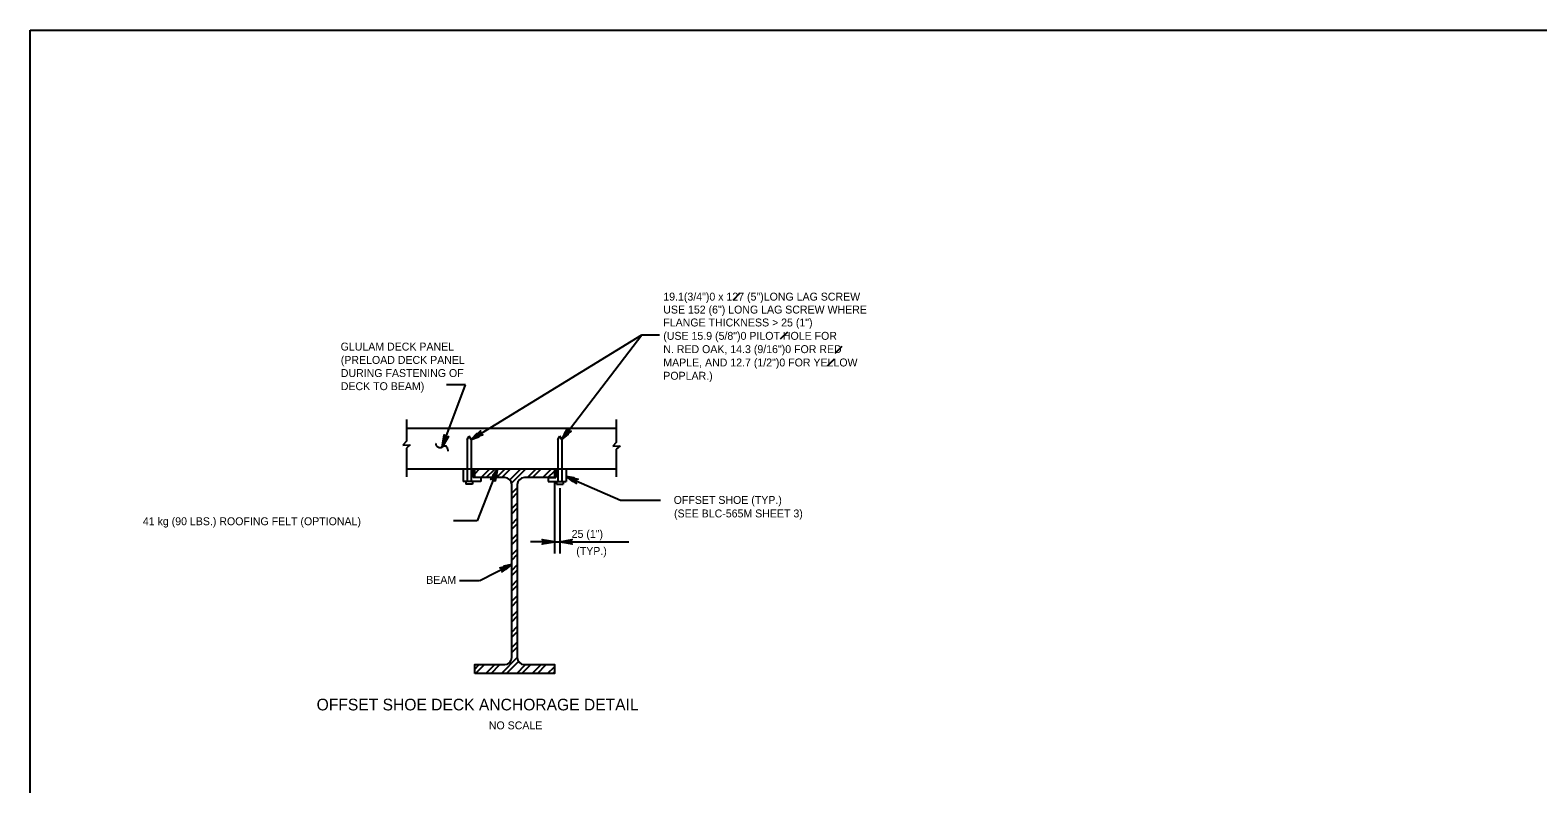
# Model space of a CAD drawing. Extents: x 638175 to 640495, y 294277 to 298435.
# Drawn here: x 639316 to 639888, y 294571 to 294856 of the extents above; entities that cross this region are included whole.
import ezdxf

# ---------------------------------------------------------------- set-up
doc = ezdxf.new("R2010")
doc.units = 0
for name, color, linetype in [('2', 7, 'Continuous'), ('3', 7, 'Continuous'), ('6', 7, 'Continuous')]:
    doc.layers.add(name, color=color, linetype=linetype)

msp = doc.modelspace()

# ---------------------------------------------------------------- linework, layer by layer
at = {"layer": '2'}
for p, q in [((639316.46, 294292.46), (639316.46, 294856.46)), ((639316.46, 294856.46), (640102.46, 294856.46)), ((639482.17, 294701.31), (639482.94, 294702.57)), ((639482.17, 294701.31), (639482.17, 294685.32)), ((639483.71, 294701.31), (639482.94, 294702.57)), ((639483.71, 294701.31), (639483.71, 294685.32)), ((639516.57, 294701.31), (639517.34, 294702.57)), ((639516.57, 294701.31), (639516.57, 294685.32)), ((639518.11, 294701.31), (639517.34, 294702.57)), ((639518.11, 294701.31), (639518.11, 294685.32)), ((639480.6, 294690.13), (639480.6, 294685.32)), ((639484.45, 294690.13), (639484.45, 294686.8)), ((639515.83, 294690.13), (639515.83, 294686.8)), ((639519.69, 294690.13), (639519.69, 294685.32)), ((639487.4, 294685.32), (639480.6, 294685.32)), ((639484.2, 294685.32), (639481.68, 294685.32)), ((639481.68, 294685.32), (639481.68, 294684.34)), ((639484.2, 294684.34), (639481.68, 294684.34)), ((639484.2, 294685.32), (639484.2, 294684.34)), ((639487.4, 294686.8), (639484.45, 294686.8)), ((639487.4, 294686.8), (639487.4, 294685.32)), ((639499.1, 294618.6), (639499.1, 294684.11)), ((639501.18, 294684.11), (639501.18, 294618.6)), ((639512.88, 294686.8), (639515.83, 294686.8)), ((639512.88, 294686.8), (639512.88, 294685.32)), ((639512.88, 294685.32), (639519.69, 294685.32)), ((639516.08, 294685.32), (639516.08, 294684.34)), ((639516.08, 294685.32), (639518.6, 294685.32)), ((639516.08, 294684.34), (639518.6, 294684.34)), ((639518.6, 294685.32), (639518.6, 294684.34))]:
    msp.add_line(p, q, dxfattribs=at)
for points in [[(639496.41, 294686.8), (639485.04, 294686.8), (639485.04, 294690.13), (639515.24, 294690.13), (639515.24, 294686.8), (639503.87, 294686.8)], [(639485.04, 294612.58), (639485.04, 294615.91), (639496.41, 294615.91)], [(639503.87, 294615.91), (639515.24, 294615.91), (639515.24, 294612.58), (639485.04, 294612.58)]]:
    msp.add_lwpolyline(points, dxfattribs=at)
for centre, start, end in [((639496.41, 294684.11), 0, 90), ((639503.87, 294684.11), 90, 180), ((639496.41, 294618.61), 270, 0), ((639503.87, 294618.61), 180, 270)]:
    msp.add_arc(centre, 2.69, start, end, dxfattribs=at)
at = {"layer": '3'}
for p, q in [((639585.61, 294756.68), (639582.95, 294754.01)), ((639548.34, 294740.9), (639555.12, 294740.9)), ((639603.6, 294741.99), (639600.92, 294739.31)), ((639624.27, 294736.56), (639621.59, 294733.88)), ((639621.33, 294731.69), (639618.73, 294729.09)), ((639472.67, 294698.39), (639481.54, 294722.03)), ((639481.54, 294722.03), (639474.29, 294722.03)), ((639485.04, 294688.29), (639486.89, 294690.13)), ((639487.45, 294686.8), (639490.79, 294690.13)), ((639489.41, 294686.8), (639492.74, 294690.13)), ((639493.31, 294686.8), (639496.64, 294690.13)), ((639495.26, 294686.8), (639498.59, 294690.13)), ((639498.34, 294685.98), (639502.49, 294690.13)), ((639499.03, 294684.72), (639504.44, 294690.13)), ((639505.01, 294686.8), (639508.34, 294690.13)), ((639506.96, 294686.8), (639510.29, 294690.13)), ((639510.86, 294686.8), (639514.19, 294690.13)), ((639512.81, 294686.8), (639515.24, 294689.24)), ((639499.1, 294680.89), (639501.18, 294682.98)), ((639515.24, 294685.24), (639515.24, 294657.99)), ((639517.34, 294682.78), (639517.34, 294657.99)), ((639499.1, 294678.94), (639501.18, 294681.03)), ((639499.1, 294675.04), (639501.18, 294677.13)), ((639540.34, 294678.22), (639555.53, 294678.22)), ((639499.1, 294673.09), (639501.18, 294675.18)), ((639499.1, 294669.19), (639501.18, 294671.27)), ((639485.96, 294670.43), (639476.98, 294670.43)), ((639499.1, 294667.24), (639501.18, 294669.32)), ((639499.1, 294663.34), (639501.18, 294665.42)), ((639499.1, 294661.39), (639501.18, 294663.47)), ((639499.1, 294657.49), (639501.18, 294659.57)), ((639510.74, 294662.49), (639506.24, 294662.49)), ((639515.24, 294662.49), (639543.44, 294662.49)), ((639499.1, 294655.54), (639501.18, 294657.62)), ((639499.1, 294651.64), (639501.18, 294653.72)), ((639499.1, 294649.69), (639501.18, 294651.77)), ((639486.9, 294647.72), (639479.3, 294647.72)), ((639499.1, 294645.79), (639501.18, 294647.87)), ((639499.1, 294643.84), (639501.18, 294645.92)), ((639499.1, 294639.94), (639501.18, 294642.02)), ((639499.1, 294637.99), (639501.18, 294640.07)), ((639499.1, 294634.09), (639501.18, 294636.17)), ((639499.1, 294632.14), (639501.18, 294634.22)), ((639499.1, 294628.24), (639501.18, 294630.32)), ((639499.1, 294626.29), (639501.18, 294628.37)), ((639499.1, 294622.39), (639501.18, 294624.47)), ((639499.1, 294620.44), (639501.18, 294622.52)), ((639485.04, 294614.18), (639486.78, 294615.91)), ((639485.39, 294612.58), (639488.73, 294615.91)), ((639489.29, 294612.58), (639492.63, 294615.91)), ((639491.24, 294612.58), (639494.58, 294615.91)), ((639495.14, 294612.58), (639501.18, 294618.62)), ((639497.09, 294612.58), (639501.63, 294617.12)), ((639500.99, 294612.58), (639504.33, 294615.91)), ((639502.94, 294612.58), (639506.28, 294615.91)), ((639506.84, 294612.58), (639510.18, 294615.91)), ((639508.79, 294612.58), (639512.13, 294615.91)), ((639512.69, 294612.58), (639515.24, 294615.13)), ((639514.64, 294612.58), (639515.24, 294613.18))]:
    msp.add_line(p, q, dxfattribs=at)
for points in [[(639483.71, 294701.31), (639548.34, 294740.9)], [(639518.11, 294701.31), (639548.34, 294740.9)], [(639518.11, 294701.31), (639520.24, 294705.54), (639520.23, 294705.11), (639520.36, 294704.77), (639520.58, 294704.54), (639520.86, 294704.39), (639521.22, 294704.35), (639521.63, 294704.48), (639518.11, 294701.31), (639521.22, 294704.35), (639520.86, 294704.39), (639518.11, 294701.31), (639520.58, 294704.54), (639520.36, 294704.77), (639518.11, 294701.31), (639520.23, 294705.11)], [(639472.67, 294698.39), (639473.49, 294703.07), (639473.6, 294702.64), (639473.82, 294702.36), (639474.1, 294702.2), (639474.41, 294702.14), (639474.77, 294702.2), (639475.13, 294702.45), (639472.67, 294698.39), (639474.77, 294702.2), (639474.41, 294702.14), (639472.67, 294698.39), (639474.1, 294702.2), (639473.82, 294702.36), (639472.67, 294698.39), (639473.6, 294702.64)], [(639483.71, 294701.31), (639487.23, 294704.49), (639487.05, 294704.09), (639487.06, 294703.73), (639487.18, 294703.43), (639487.38, 294703.19), (639487.71, 294703.03), (639488.14, 294703), (639483.71, 294701.31), (639487.71, 294703.03), (639487.38, 294703.19), (639483.71, 294701.31), (639487.18, 294703.43), (639487.06, 294703.73), (639483.71, 294701.31), (639487.05, 294704.09)], [(639493.7, 294690.13), (639485.96, 294670.43)], [(639493.7, 294690.13), (639492.81, 294685.48), (639492.71, 294685.9), (639492.49, 294686.19), (639492.22, 294686.35), (639491.91, 294686.42), (639491.55, 294686.36), (639491.19, 294686.12), (639493.7, 294690.13), (639491.55, 294686.36), (639491.91, 294686.42), (639493.7, 294690.13), (639492.22, 294686.35), (639492.49, 294686.19), (639493.7, 294690.13), (639492.71, 294685.9)], [(639519.69, 294687.24), (639540.34, 294678.22)], [(639519.69, 294687.24), (639524.31, 294686.17), (639523.88, 294686.09), (639523.58, 294685.88), (639523.41, 294685.61), (639523.33, 294685.3), (639523.38, 294684.94), (639523.61, 294684.57), (639519.69, 294687.24), (639523.38, 294684.94), (639523.33, 294685.3), (639519.69, 294687.24), (639523.41, 294685.61), (639523.58, 294685.88), (639519.69, 294687.24), (639523.88, 294686.09)], [(639515.24, 294662.49), (639510.58, 294661.62), (639510.94, 294661.87), (639511.13, 294662.18), (639511.18, 294662.49), (639511.13, 294662.8), (639510.94, 294663.12), (639510.58, 294663.37), (639515.24, 294662.49), (639510.94, 294663.12), (639511.13, 294662.8), (639515.24, 294662.49), (639511.18, 294662.49), (639511.13, 294662.18), (639515.24, 294662.49), (639510.94, 294661.87)], [(639517.34, 294662.49), (639522, 294663.37), (639521.64, 294663.12), (639521.46, 294662.8), (639521.41, 294662.49), (639521.46, 294662.18), (639521.64, 294661.87), (639522, 294661.62), (639517.34, 294662.49), (639521.64, 294661.87), (639521.46, 294662.18), (639517.34, 294662.49), (639521.41, 294662.49), (639521.46, 294662.8), (639517.34, 294662.49), (639521.64, 294663.12)], [(639499.1, 294653.92), (639486.91, 294647.72)], [(639499.1, 294653.92), (639495.34, 294651.03), (639495.55, 294651.41), (639495.57, 294651.77), (639495.48, 294652.08), (639495.29, 294652.33), (639494.98, 294652.52), (639494.55, 294652.58), (639499.1, 294653.92), (639494.98, 294652.52), (639495.29, 294652.33), (639499.1, 294653.92), (639495.48, 294652.08), (639495.57, 294651.77), (639499.1, 294653.92), (639495.55, 294651.41)]]:
    msp.add_lwpolyline(points, dxfattribs=at)
for points in [[(639483.71, 294701.31), (639486.62, 294702.22), (639485.84, 294703.48)], [(639518.11, 294701.31), (639520.49, 294703.21), (639519.32, 294704.11)], [(639493.7, 294690.13), (639491.94, 294687.66), (639493.31, 294687.12)], [(639519.69, 294687.24), (639522.1, 294685.38), (639522.69, 294686.73)], [(639499.1, 294653.92), (639496.13, 294653.24), (639496.8, 294651.92)]]:
    msp.add_lwpolyline(points, close=True, dxfattribs=at)
for centre, radius, start, end in [((639471.34, 294699.35), 1.02, 155.0847, 176.8578), ((639470.82, 294699.38), 0.503, 176.8578, 208.1253), ((639471.61, 294699.79), 1.39, 208.1253, 221.0451), ((639471.86, 294700.01), 1.73, 221.0451, 232.6415), ((639472.32, 294700.62), 2.49, 232.6415, 245.8205), ((639471.93, 294699.75), 1.54, 245.8205, 262.6025), ((639471.97, 294700.01), 1.8, 262.6025, 276.7844), ((639472.03, 294699.45), 1.23, 276.7844, 293.9289), ((639472.16, 294699.16), 0.916, 293.9289, 313.3589), ((639473.35, 294697.9), 0.812, 112.7148, 133.3589), ((639473.48, 294697.6), 1.14, 100.8127, 112.7148), ((639473.67, 294696.59), 2.17, 92.1726, 100.8127), ((639473.63, 294697.52), 1.24, 68.5468, 92.1726), ((639473.68, 294697.63), 1.12, 43.7144, 68.5468), ((639473.25, 294697.22), 1.72, 32.1302, 43.7144), ((639474.4, 294697.94), 0.352, 6.3777, 32.1302), ((639472.66, 294697.75), 2.1, 359.8592, 6.3777), ((639480.02, 294697.73), 5.25, 179.8592, 183.9834), ((639479.4, 294697.69), 4.64, 183.9834, 186.784), ((639483.43, 294698.17), 8.69, 186.784, 188.8294)]:
    msp.add_arc(centre, radius, start, end, dxfattribs=at)
at = {"layer": '6'}
for p, q in [((639459.15, 294708.78), (639459.15, 294700.58)), ((639459.15, 294705.52), (639538.69, 294705.52)), ((639538.69, 294708.78), (639538.69, 294700.17)), ((639459.15, 294700.58), (639457.82, 294699.1)), ((639538.69, 294700.17), (639537.36, 294698.68)), ((639457.82, 294699.1), (639460.59, 294699.3)), ((639460.59, 294699.3), (639459.15, 294697.96)), ((639459.15, 294697.96), (639459.15, 294687.06)), ((639537.36, 294698.68), (639540.13, 294698.88)), ((639540.13, 294698.88), (639538.69, 294697.54)), ((639538.69, 294697.54), (639538.69, 294687.06)), ((639459.15, 294690.13), (639538.69, 294690.13)), ((639512.29, 294662.49), (639509.34, 294662.49)), ((639515.24, 294663.4), (639515.24, 294658.06)), ((639515.24, 294662.49), (639517.34, 294662.49)), ((639517.34, 294663.4), (639517.34, 294658.06)), ((639520.29, 294662.49), (639523.25, 294662.49))]:
    msp.add_line(p, q, dxfattribs=at)
for points in [[(639512.29, 294662.98), (639512.29, 294662), (639515.24, 294662.49)], [(639520.29, 294662.98), (639520.29, 294662), (639517.34, 294662.49)]]:
    msp.add_lwpolyline(points, close=True, dxfattribs=at)

# ---------------------------------------------------------------- texts
at = {"layer": '3'}
for s, height, p in [('19.1(3/4")0 x 127 (5")LONG LAG SCREW', 3, (639556.54, 294753.92)), ('USE 152 (6") LONG LAG SCREW WHERE ', 3, (639556.54, 294749.02)), ('FLANGE THICKNESS > 25 (1")', 3, (639556.54, 294744.12)), ('(USE 15.9 (5/8")0 PILOT HOLE FOR', 3, (639556.54, 294739.06)), ('GLULAM DECK PANEL', 3, (639434.18, 294734.99)), ('N. RED OAK, 14.3 (9/16")0 FOR RED ', 3, (639556.54, 294734.01)), ('(PRELOAD DECK PANEL', 3, (639434.25, 294729.93)), ('MAPLE, AND 12.7 (1/2")0 FOR YELLOW', 3, (639556.54, 294728.96)), ('DURING FASTENING OF', 3, (639434.25, 294724.95)), ('DECK TO BEAM)', 3, (639434.25, 294719.97)), ('POPLAR.)', 3, (639556.54, 294723.92)), ('OFFSET SHOE (TYP.)', 3, (639560.48, 294676.84)), ('41 kg (90 LBS.) ROOFING FELT (OPTIONAL)', 3, (639359.2, 294668.76)), ('(SEE BLC-565M SHEET 3)', 3, (639560.62, 294671.72)), ('25 (1")', 3, (639521.79, 294663.97)), ('(TYP.)', 3, (639523.54, 294657.49)), ('BEAM', 3, (639466.63, 294646.53)), ('OFFSET SHOE DECK ANCHORAGE DETAIL', 4.4292, (639425.09, 294598.55)), ('NO SCALE', 3, (639490.39, 294591.37))]:
    msp.add_text(s, height=height, dxfattribs=at).set_placement(p)

doc.saveas('drawing.dxf')
